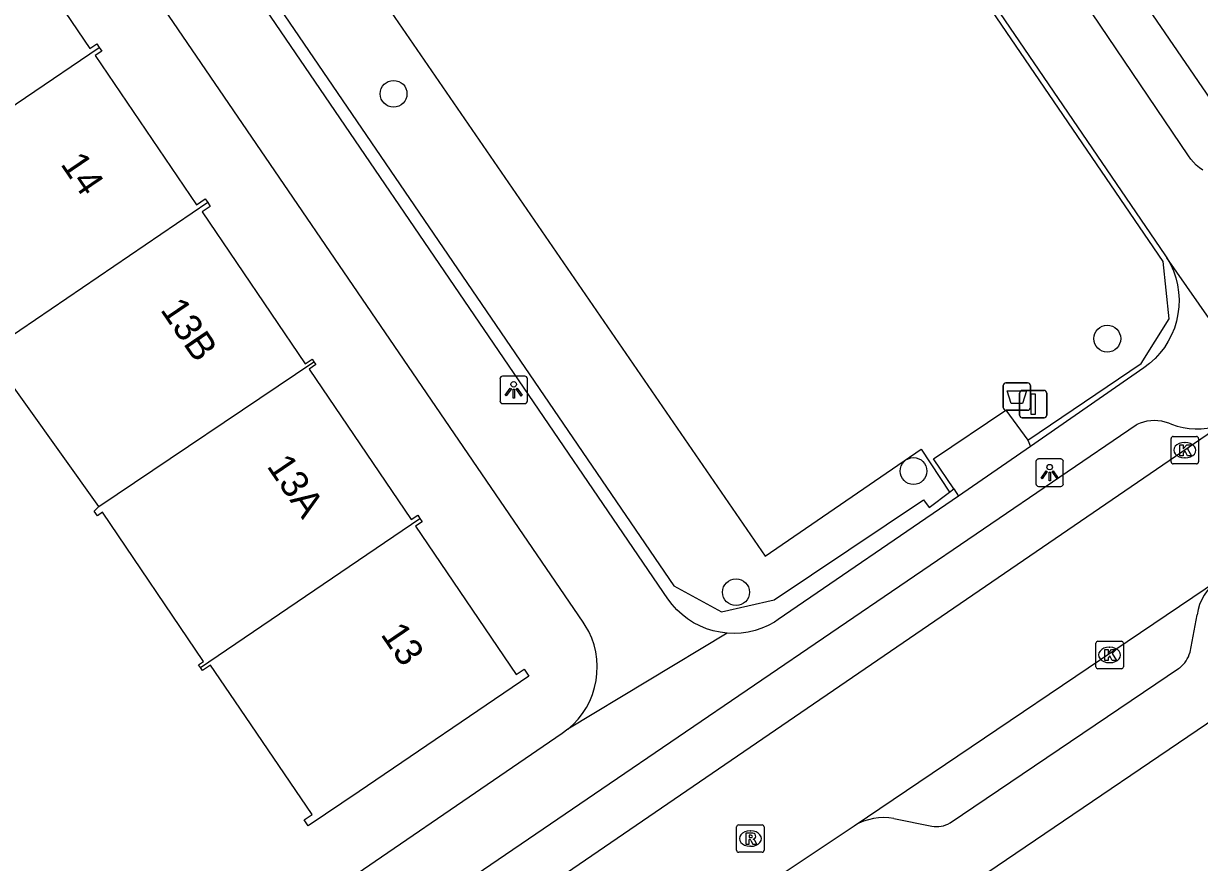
# Model space of a CAD drawing. Extents: x 159280 to 160375, y 384531 to 385872.
# Drawn here: x 159681.75 to 159724.58, y 385325.53 to 385356.09 of the extents above; entities that cross this region are included whole.
import ezdxf

# ---------------------------------------------------------------- set-up
doc = ezdxf.new("R2010")
doc.units = 0
for name, color, linetype in [('IMGEO_Afvalbak', 7, 'Continuous'), ('IMGEO_Boom', 7, 'Continuous'), ('IMGEO_Groenvoorziening', 7, 'Continuous'), ('IMGEO_Haag', 7, 'Continuous'), ('IMGEO_Kolk', 7, 'Continuous'), ('IMGEO_Lichtpunt', 7, 'Continuous'), ('IMGEO_Pand', 7, 'Continuous'), ('IMGEO_Pand_nummerreeks', 7, 'Continuous'), ('IMGEO_Rijbaan_lokaal_open', 7, 'Continuous'), ('IMGEO_Rioolput', 7, 'Continuous'), ('IMGEO_Verkeersbordpaal', 7, 'Continuous'), ('IMGEO_Voetpad_open', 7, 'Continuous')]:
    doc.layers.add(name, color=color, linetype=linetype)

msp = doc.modelspace()

# ---------------------------------------------------------------- linework, layer by layer
at = {"layer": 'IMGEO_Afvalbak'}
for p, q in [((159717.433, 385342.101), (159717.433, 385342.901)), ((159717.433, 385342.901), (159717.433, 385342.101)), ((159717.533, 385343.001), (159718.323, 385343.001)), ((159718.323, 385343.001), (159717.533, 385343.001)), ((159718.423, 385342.901), (159718.423, 385342.101)), ((159718.423, 385342.101), (159718.423, 385342.901)), ((159718.323, 385342.001), (159717.533, 385342.001)), ((159717.533, 385342.001), (159718.323, 385342.001))]:
    msp.add_line(p, q, dxfattribs=at)
msp.add_lwpolyline([(159717.576, 385342.715), (159718.28, 385342.715), (159718.131, 385342.245), (159717.725, 385342.245), (159717.576, 385342.715)], dxfattribs=at)
for centre, start, end in [((159717.533, 385342.901), 90, 180), ((159717.533, 385342.901), 90, 180), ((159718.323, 385342.901), 0, 90), ((159718.323, 385342.901), 360, 90), ((159717.533, 385342.101), 180, 270), ((159717.533, 385342.101), 180, 270), ((159718.323, 385342.101), 270, 0), ((159718.323, 385342.101), 270, 0)]:
    msp.add_arc(centre, 0.1, start, end, dxfattribs=at)
at = {"layer": 'IMGEO_Boom'}
for centre in [(159695.227, 385353.53), (159721.222, 385344.61), (159714.165, 385339.786), (159707.701, 385335.374)]:
    msp.add_circle(centre, 0.489, dxfattribs=at)
at = {"layer": 'IMGEO_Groenvoorziening'}
for points in [[(159718.332, 385340.911), (159722.458, 385343.708), (159723.477, 385345.334), (159723.255, 385347.425), (159703.705, 385376.096), (159701.716, 385377.258), (159699.719, 385376.901), (159686.722, 385368.883), (159686.593, 385368.957)], [(159686.999, 385368.365), (159708.759, 385336.684), (159714.449, 385340.582), (159715.481, 385339.021)]]:
    msp.add_lwpolyline(points, dxfattribs=at)
at = {"layer": 'IMGEO_Haag'}
for points in [[(159686.999, 385368.365), (159685.379, 385366.877), (159685.662, 385364.606), (159705.436, 385335.608), (159707.176, 385334.664), (159709.088, 385335.095), (159714.53, 385338.74), (159714.733, 385338.455), (159715.481, 385339.021)], [(159715.481, 385339.021), (159715.632, 385339.134)]]:
    msp.add_lwpolyline(points, dxfattribs=at)
at = {"layer": 'IMGEO_Kolk'}
for p, q in [((159723.547, 385340.121), (159723.547, 385340.973)), ((159723.622, 385341.047), (159724.474, 385341.047)), ((159724.035, 385340.827), (159724.06, 385340.827)), ((159724.548, 385340.973), (159724.548, 385340.121)), ((159724.474, 385340.047), (159723.622, 385340.047)), ((159724.058, 385340.267), (159724.033, 385340.267)), ((159720.808, 385332.66), (159720.808, 385333.512)), ((159720.883, 385333.586), (159721.735, 385333.586)), ((159721.809, 385333.512), (159721.809, 385332.66)), ((159721.296, 385333.366), (159721.321, 385333.366)), ((159721.319, 385332.806), (159721.294, 385332.806)), ((159721.735, 385332.586), (159720.883, 385332.586))]:
    msp.add_line(p, q, dxfattribs=at)
for points in [[(159723.547, 385340.121), (159723.547, 385340.973)], [(159723.622, 385341.047), (159724.474, 385341.047)], [(159723.868, 385340.747), (159723.991, 385340.747), (159723.991, 385340.596), (159724.121, 385340.747), (159724.285, 385340.747), (159724.139, 385340.596), (159724.292, 385340.347), (159724.14, 385340.347), (159724.055, 385340.511), (159723.991, 385340.444), (159723.991, 385340.347), (159723.868, 385340.347), (159723.868, 385340.747)], [(159724.548, 385340.973), (159724.548, 385340.121)], [(159724.474, 385340.047), (159723.622, 385340.047)], [(159720.808, 385332.66), (159720.808, 385333.512)], [(159720.883, 385333.586), (159721.735, 385333.586)], [(159721.809, 385333.512), (159721.809, 385332.66)], [(159721.129, 385333.286), (159721.252, 385333.286), (159721.252, 385333.135), (159721.382, 385333.286), (159721.546, 385333.286), (159721.4, 385333.135), (159721.553, 385332.886), (159721.401, 385332.886), (159721.316, 385333.05), (159721.252, 385332.983), (159721.252, 385332.886), (159721.129, 385332.886), (159721.129, 385333.286)], [(159721.735, 385332.586), (159720.883, 385332.586)]]:
    msp.add_lwpolyline(points, dxfattribs=at)
for centre, start, end in [((159723.624, 385340.971), 91.552, 178.448), ((159723.624, 385340.971), 91.552, 178.448), ((159724.472, 385340.971), 1.552, 88.448), ((159724.472, 385340.971), 1.552, 88.448), ((159723.624, 385340.123), 181.552, 268.448), ((159723.624, 385340.123), 181.552, 268.448), ((159724.472, 385340.123), 271.552, 358.448), ((159724.472, 385340.123), 271.552, 358.448), ((159720.885, 385333.51), 91.552, 178.448), ((159720.885, 385333.51), 91.552, 178.448), ((159721.733, 385333.51), 1.552, 88.448), ((159721.733, 385333.51), 1.552, 88.448), ((159720.885, 385332.662), 181.552, 268.448), ((159720.885, 385332.662), 181.552, 268.448), ((159721.733, 385332.662), 271.552, 358.448), ((159721.733, 385332.662), 271.552, 358.448)]:
    msp.add_arc(centre, 0.0765, start, end, dxfattribs=at)
for centre, major_axis, ratio, start_param, end_param in [((159724.034, 385340.547), (-0.387, 0.002), 0.722429, 4.712389, 7.853982), ((159724.059, 385340.547), (-0.39, 0.002), 0.717154, 1.570796, 4.712389), ((159721.295, 385333.086), (-0.387, 0.002), 0.722429, 4.712389, 7.853982), ((159721.32, 385333.086), (-0.39, 0.002), 0.717154, 1.570796, 4.712389)]:
    msp.add_ellipse(centre, major_axis=major_axis, ratio=ratio, start_param=start_param, end_param=end_param, dxfattribs=at)
at = {"layer": 'IMGEO_Lichtpunt'}
for p, q in [((159699.105, 385343.148), (159699.105, 385342.341)), ((159699.105, 385343.148), (159699.105, 385342.341)), ((159700.007, 385343.243), (159699.199, 385343.243)), ((159700.007, 385343.243), (159699.199, 385343.243)), ((159700.101, 385342.341), (159700.101, 385343.148)), ((159700.101, 385342.341), (159700.101, 385343.148)), ((159699.199, 385342.247), (159700.007, 385342.247)), ((159699.199, 385342.247), (159700.007, 385342.247)), ((159718.626, 385340.131), (159718.626, 385339.324)), ((159718.626, 385340.131), (159718.626, 385339.324)), ((159719.528, 385340.226), (159718.72, 385340.226)), ((159719.528, 385340.226), (159718.72, 385340.226)), ((159719.622, 385339.324), (159719.622, 385340.131)), ((159719.622, 385339.324), (159719.622, 385340.131)), ((159718.72, 385339.23), (159719.528, 385339.23)), ((159718.72, 385339.23), (159719.528, 385339.23))]:
    msp.add_line(p, q, dxfattribs=at)
for points in [[(159699.479, 385342.812), (159699.518, 385342.784), (159699.33, 385342.522), (159699.292, 385342.549), (159699.479, 385342.812)], [(159699.581, 385342.764), (159699.628, 385342.764), (159699.628, 385342.442), (159699.581, 385342.442), (159699.581, 385342.764)], [(159699.691, 385342.784), (159699.729, 385342.811), (159699.916, 385342.549), (159699.877, 385342.521), (159699.691, 385342.784)], [(159719, 385339.795), (159719.039, 385339.767), (159718.851, 385339.505), (159718.813, 385339.532), (159719, 385339.795)], [(159719.102, 385339.747), (159719.149, 385339.747), (159719.149, 385339.425), (159719.102, 385339.425), (159719.102, 385339.747)], [(159719.212, 385339.767), (159719.25, 385339.794), (159719.437, 385339.532), (159719.398, 385339.504), (159719.212, 385339.767)]]:
    msp.add_lwpolyline(points, dxfattribs=at)
for centre in [(159699.604, 385342.946), (159719.125, 385339.929)]:
    msp.add_circle(centre, 0.0994, dxfattribs=at)
for centre, start, end in [((159699.199, 385343.148), 90, 180), ((159699.199, 385343.148), 90, 180), ((159700.007, 385343.148), 0, 90), ((159700.007, 385343.148), 0, 90), ((159699.199, 385342.341), 180, 270), ((159699.199, 385342.341), 180, 270), ((159700.007, 385342.341), 270, 0), ((159700.007, 385342.341), 270, 360), ((159718.72, 385340.131), 90, 180), ((159718.72, 385340.131), 90, 180), ((159719.528, 385340.131), 0, 90), ((159719.528, 385340.131), 0, 90), ((159718.72, 385339.324), 180, 270), ((159718.72, 385339.324), 180, 270), ((159719.528, 385339.324), 270, 0), ((159719.528, 385339.324), 270, 360)]:
    msp.add_arc(centre, 0.0946, start, end, dxfattribs=at)
at = {"layer": 'IMGEO_Pand'}
for points in [[(159660.772, 385352.27), (159674.701, 385360.911), (159674.879, 385360.649), (159677.773, 385362.614), (159679.445, 385360.152), (159680.663, 385360.978), (159680.835, 385360.725), (159680.54, 385360.524), (159684.164, 385355.186), (159684.416, 385355.357), (159684.508, 385355.222)], [(159676.449, 385349.751), (159684.508, 385355.222)], [(159684.508, 385355.222), (159684.599, 385355.088), (159684.356, 385354.923), (159688.047, 385349.486), (159688.367, 385349.704), (159688.459, 385349.568)], [(159688.459, 385349.568), (159680.459, 385344.136)], [(159688.459, 385349.568), (159688.554, 385349.428), (159688.256, 385349.225), (159692.012, 385343.694), (159692.259, 385343.862), (159692.327, 385343.763)], [(159684.49, 385338.492), (159680.459, 385344.136)], [(159684.49, 385338.492), (159692.327, 385343.763)], [(159692.327, 385343.763), (159692.392, 385343.667), (159692.15, 385343.503), (159695.875, 385338.016), (159696.11, 385338.175), (159696.19, 385338.057)], [(159688.195, 385332.63), (159688.127, 385332.73), (159688.309, 385332.854), (159684.63, 385338.285), (159684.439, 385338.155), (159684.322, 385338.328), (159684.49, 385338.492)], [(159696.19, 385338.057), (159696.27, 385337.939), (159696.026, 385337.773), (159699.695, 385332.37), (159699.981, 385332.564), (159700.152, 385332.312), (159693.975, 385328.118), (159692.119, 385326.858), (159691.968, 385327.082), (159692.258, 385327.279), (159689.447, 385331.414), (159688.564, 385332.712), (159688.274, 385332.515), (159688.195, 385332.63)], [(159688.195, 385332.63), (159696.19, 385338.057)]]:
    msp.add_lwpolyline(points, dxfattribs=at)
at = {"layer": 'IMGEO_Rijbaan_lokaal_open'}
for points in [[(159708.365, 385377.929), (159712.078, 385372.407), (159716.405, 385365.872), (159727.39, 385349.816)], [(159725.559, 385341.58), (159696.227, 385321.507)], [(159712.008, 385326.864), (159725.274, 385335.826)], [(159709.46, 385325.156), (159712.008, 385326.864)]]:
    msp.add_lwpolyline(points, dxfattribs=at)
at = {"layer": 'IMGEO_Rioolput'}
for p, q in [((159707.723, 385325.971), (159707.723, 385326.823)), ((159707.798, 385326.897), (159708.65, 385326.897)), ((159708.211, 385326.677), (159708.236, 385326.677)), ((159708.724, 385326.823), (159708.724, 385325.971)), ((159708.65, 385325.897), (159707.798, 385325.897)), ((159708.234, 385326.117), (159708.209, 385326.117))]:
    msp.add_line(p, q, dxfattribs=at)
for points in [[(159707.723, 385325.971), (159707.723, 385326.823)], [(159707.798, 385326.897), (159708.65, 385326.897)], [(159708.312, 385326.595), (159708.06, 385326.597), (159708.06, 385326.197)], [(159708.724, 385326.823), (159708.724, 385325.971)], [(159708.06, 385326.197), (159708.184, 385326.197), (159708.184, 385326.359), (159708.195, 385326.359)], [(159708.238, 385326.516), (159708.184, 385326.516), (159708.184, 385326.435)], [(159708.184, 385326.435), (159708.236, 385326.435)], [(159708.242, 385326.33), (159708.313, 385326.197), (159708.453, 385326.197), (159708.388, 385326.323)], [(159708.65, 385325.897), (159707.798, 385325.897)]]:
    msp.add_lwpolyline(points, dxfattribs=at)
for centre, radius, start, end in [((159707.8, 385326.821), 0.0765, 91.552, 178.448), ((159707.8, 385326.821), 0.0765, 91.552, 178.448), ((159708.311, 385326.485), 0.109, 350.3612, 89.416), ((159708.648, 385326.821), 0.0765, 1.552, 88.448), ((159708.648, 385326.821), 0.0765, 1.552, 88.448), ((159708.194, 385326.306), 0.0533, 26.0293, 88.6989), ((159708.22, 385326.624), 0.19, 274.7715, 282.9687), ((159708.244, 385326.42), 0.0964, 77.0061, 93.1865), ((159708.258, 385326.477), 0.0378, 276.6634, 79.6772), ((159708.309, 385326.485), 0.112, 277.5842, 350.9817), ((159708.293, 385326.27), 0.108, 29.5134, 73.7905), ((159707.8, 385325.973), 0.0765, 181.552, 268.448), ((159707.8, 385325.973), 0.0765, 181.552, 268.448), ((159708.648, 385325.973), 0.0765, 271.552, 358.448), ((159708.648, 385325.973), 0.0765, 271.552, 358.448)]:
    msp.add_arc(centre, radius, start, end, dxfattribs=at)
for centre, major_axis, ratio, start_param, end_param in [((159708.21, 385326.397), (-0.387, 0.002), 0.722429, 4.712389, 7.853982), ((159708.235, 385326.397), (-0.39, 0.002), 0.717154, 1.570796, 4.712389)]:
    msp.add_ellipse(centre, major_axis=major_axis, ratio=ratio, start_param=start_param, end_param=end_param, dxfattribs=at)
at = {"layer": 'IMGEO_Verkeersbordpaal'}
for p, q in [((159718.029, 385341.824), (159718.029, 385342.624)), ((159718.029, 385342.624), (159718.029, 385341.824)), ((159718.129, 385342.724), (159718.919, 385342.724)), ((159718.919, 385342.724), (159718.129, 385342.724)), ((159719.019, 385342.624), (159719.019, 385341.824)), ((159719.019, 385341.824), (159719.019, 385342.624)), ((159718.919, 385341.724), (159718.129, 385341.724)), ((159718.129, 385341.724), (159718.919, 385341.724))]:
    msp.add_line(p, q, dxfattribs=at)
msp.add_lwpolyline([(159718.449, 385342.599), (159718.599, 385342.599), (159718.599, 385341.849), (159718.449, 385341.849), (159718.449, 385342.599)], dxfattribs=at)
for centre, start, end in [((159718.129, 385342.624), 90, 180), ((159718.129, 385342.624), 90, 180), ((159718.919, 385342.624), 0, 90), ((159718.919, 385342.624), 360, 90), ((159718.129, 385341.824), 180, 270), ((159718.129, 385341.824), 180, 270), ((159718.919, 385341.824), 270, 0), ((159718.919, 385341.824), 270, 0)]:
    msp.add_arc(centre, 0.1, start, end, dxfattribs=at)
at = {"layer": 'IMGEO_Voetpad_open'}
for points in [[(159699.883, 385377.251), (159700.099, 385377.37), (159700.332, 385377.472), (159700.573, 385377.554), (159700.82, 385377.613), (159701.072, 385377.65), (159701.326, 385377.665), (159701.581, 385377.657), (159701.833, 385377.626), (159702.082, 385377.572), (159702.325, 385377.497), (159702.561, 385377.4), (159702.786, 385377.283), (159703.001, 385377.146), (159703.202, 385376.99), (159703.389, 385376.817), (159703.559, 385376.628), (159703.712, 385376.424), (159723.322, 385347.658), (159723.391, 385347.552)], [(159724.699, 385350.75), (159724.578, 385350.836), (159724.464, 385350.932), (159724.36, 385351.038), (159724.266, 385351.152), (159724.182, 385351.275), (159708.374, 385374.674)], [(159707.373, 385333.879), (159707.118, 385333.912), (159706.866, 385333.967), (159706.621, 385334.044), (159706.383, 385334.143), (159706.155, 385334.262), (159705.938, 385334.402), (159705.735, 385334.561), (159705.547, 385334.736), (159705.376, 385334.928), (159705.222, 385335.135), (159685.148, 385364.582)], [(159701.579, 385330.379), (159701.773, 385330.555), (159701.951, 385330.747), (159702.111, 385330.954), (159702.252, 385331.174), (159702.372, 385331.406), (159702.472, 385331.648), (159702.549, 385331.898), (159702.604, 385332.154), (159702.635, 385332.414), (159702.644, 385332.676), (159702.628, 385332.937), (159702.59, 385333.196), (159702.529, 385333.45), (159702.445, 385333.698), (159702.339, 385333.937), (159702.212, 385334.166), (159702.137, 385334.283), (159682.532, 385362.998)], [(159723.391, 385347.552), (159723.521, 385347.32), (159723.629, 385347.077), (159723.716, 385346.826), (159723.779, 385346.568), (159723.819, 385346.305), (159723.836, 385346.04), (159723.829, 385345.774), (159723.798, 385345.51), (159723.744, 385345.25), (159723.666, 385344.996), (159723.567, 385344.75), (159723.445, 385344.513), (159723.303, 385344.288), (159723.142, 385344.077), (159722.962, 385343.882), (159722.766, 385343.703), (159722.554, 385343.542), (159718.431, 385340.687)], [(159726.842, 385342.616), (159723.391, 385347.552)], [(159696.638, 385323.998), (159702.818, 385328.211), (159722.272, 385341.47), (159722.312, 385341.49), (159722.431, 385341.541), (159722.554, 385341.582), (159722.681, 385341.611), (159722.809, 385341.629), (159722.939, 385341.635), (159723.068, 385341.63), (159723.197, 385341.613), (159723.324, 385341.585), (159723.447, 385341.545), (159723.567, 385341.495), (159723.773, 385341.424), (159723.985, 385341.371), (159724.201, 385341.337), (159724.419, 385341.323), (159724.638, 385341.329), (159724.855, 385341.354), (159725.068, 385341.398), (159725.278, 385341.461), (159725.48, 385341.542), (159725.559, 385341.58)], [(159715.632, 385339.134), (159714.893, 385340.235), (159717.528, 385342.002), (159718.332, 385340.911)], [(159718.332, 385340.911), (159718.431, 385340.687)], [(159718.431, 385340.687), (159715.805, 385338.876)], [(159715.632, 385339.134), (159715.805, 385338.876)], [(159715.805, 385338.876), (159709.236, 385334.375), (159709.1, 385334.287), (159708.874, 385334.163), (159708.638, 385334.061), (159708.393, 385333.979), (159708.143, 385333.92), (159707.888, 385333.884), (159707.631, 385333.87), (159707.373, 385333.879)], [(159724.237, 385333.185), (159724.492, 385334.554)], [(159707.373, 385333.879), (159701.579, 385330.379)], [(159729.025, 385333.402), (159714.414, 385323.498)], [(159715.497, 385326.968), (159723.859, 385332.621)], [(159701.579, 385330.379), (159701.37, 385330.222), (159681.439, 385316.577)], [(159713.452, 385327.129), (159714.836, 385326.849)]]:
    msp.add_lwpolyline(points, dxfattribs=at)
for centre, radius, start, end in [((159726.37, 385334.276), 1.899, 125.2664, 171.5689), ((159723.189, 385333.479), 1.089, 308.0019, 344.3371), ((159713.087, 385325.053), 2.108, 80.0177, 120.7805), ((159715.009, 385327.785), 0.952, 259.5516, 300.8597)]:
    msp.add_arc(centre, radius, start, end, dxfattribs=at)

# ---------------------------------------------------------------- texts
at = {"layer": 'IMGEO_Pand_nummerreeks'}
for s, rotation, p in [('14', 304.1713, (159683.075, 385350.97)), ('13B', 304.1797, (159686.71, 385345.663)), ('13A', 304.1717, (159690.588, 385339.964)), ('13', 304.1791, (159694.734, 385333.836))]:
    msp.add_text(s, height=1, rotation=rotation, dxfattribs=at).set_placement(p)

doc.saveas('drawing.dxf')
